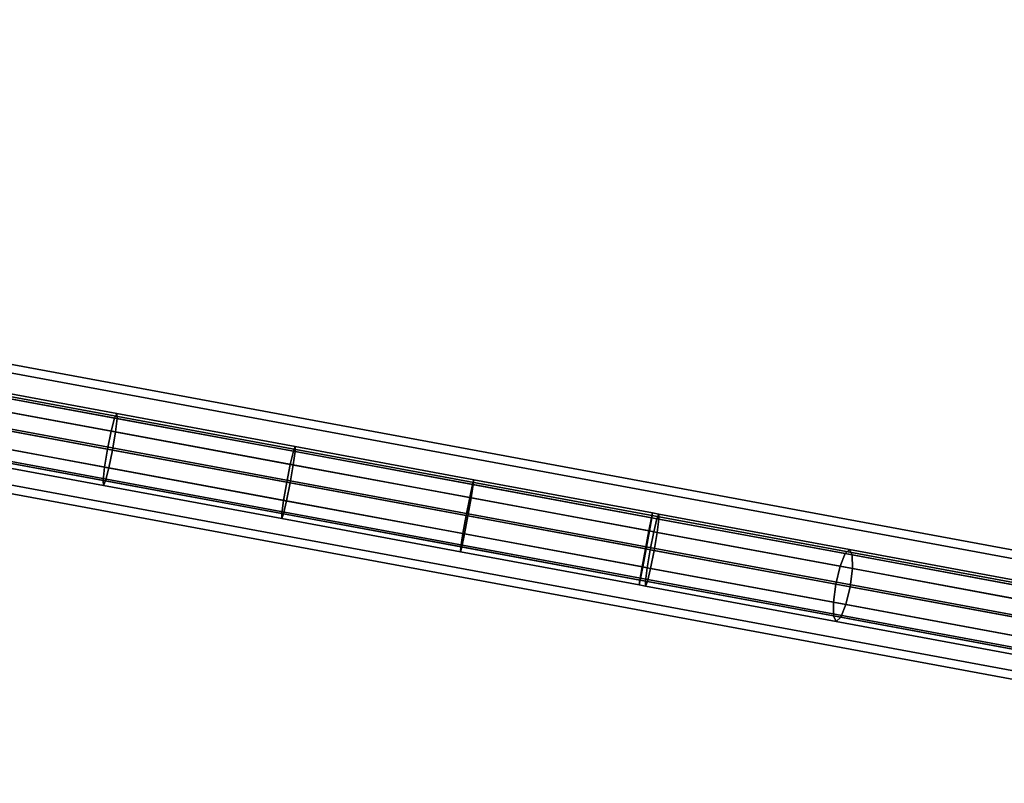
# Model space of a CAD drawing. Extents: x -43.1 to 43.1, y -41.3 to 41.3.
# Tile 505 of 656: x 34.6 to 38.7, y -7.9 to -4.7. Entities that reach past the tile are written whole.
import ezdxf

# ---------------------------------------------------------------- set-up
doc = ezdxf.new("R2010")
doc.units = 0
doc.layers.add('CABLE.1', color=18, linetype='CONTINUOUS')
doc.layers.add('METAL_BASE', color=254, linetype='CONTINUOUS')

msp = doc.modelspace()

# ---------------------------------------------------------------- linework, layer by layer
at = {"layer": 'CABLE.1'}
for points in [[(34.2178, -6.1839, 22.8281), (34.2068, -6.2031, 22.7508), (34.9646, -6.3435, 22.6875), (34.9738, -6.324, 22.765)], [(34.2211, -6.2057, 22.9054), (34.2178, -6.1839, 22.8281), (34.9738, -6.324, 22.765), (34.9753, -6.3455, 22.8425)], [(34.2068, -6.2031, 22.7508), (34.1913, -6.258, 22.6942), (34.9503, -6.3987, 22.6308), (34.9646, -6.3435, 22.6875)], [(34.216, -6.2626, 22.962), (34.2211, -6.2057, 22.9054), (34.9753, -6.3455, 22.8425), (34.9689, -6.4021, 22.8992)], [(34.1913, -6.258, 22.6942), (34.1752, -6.334, 22.6734), (34.9347, -6.4748, 22.6101), (34.9503, -6.3987, 22.6308)], [(34.2037, -6.3393, 22.9827), (34.216, -6.2626, 22.962), (34.9689, -6.4021, 22.8992), (34.9562, -6.4787, 22.92)], [(34.1752, -6.334, 22.6734), (34.163, -6.4107, 22.6942), (34.922, -6.5514, 22.6308), (34.9347, -6.4748, 22.6101)], [(34.1877, -6.4153, 22.962), (34.2037, -6.3393, 22.9827), (34.9562, -6.4787, 22.92), (34.9406, -6.5548, 22.8992)], [(34.9646, -6.3435, 22.6875), (34.9503, -6.3987, 22.6308), (35.7107, -6.5396, 22.5856), (35.7237, -6.4842, 22.6424)], [(34.9738, -6.324, 22.765), (34.9646, -6.3435, 22.6875), (35.7237, -6.4842, 22.6424), (35.731, -6.4644, 22.7199)], [(34.9689, -6.4021, 22.8992), (34.9753, -6.3455, 22.8425), (35.7308, -6.4855, 22.7975), (35.7231, -6.5419, 22.8543)], [(34.9753, -6.3455, 22.8425), (34.9738, -6.324, 22.765), (35.731, -6.4644, 22.7199), (35.7308, -6.4855, 22.7975)], [(34.163, -6.4107, 22.6942), (34.1578, -6.4676, 22.7508), (34.9156, -6.608, 22.6875), (34.922, -6.5514, 22.6308)], [(34.1721, -6.4702, 22.9054), (34.1877, -6.4153, 22.962), (34.9406, -6.5548, 22.8992), (34.9263, -6.61, 22.8425)], [(34.9503, -6.3987, 22.6308), (34.9347, -6.4748, 22.6101), (35.6956, -6.6158, 22.5648), (35.7107, -6.5396, 22.5856)], [(34.9562, -6.4787, 22.92), (34.9689, -6.4021, 22.8992), (35.7231, -6.5419, 22.8543), (35.7099, -6.6184, 22.8751)], [(34.1578, -6.4676, 22.7508), (34.1612, -6.4893, 22.8281), (34.9171, -6.6295, 22.765), (34.9156, -6.608, 22.6875)], [(34.1612, -6.4893, 22.8281), (34.1721, -6.4702, 22.9054), (34.9263, -6.61, 22.8425), (34.9171, -6.6295, 22.765)], [(34.9347, -6.4748, 22.6101), (34.922, -6.5514, 22.6308), (35.6824, -6.6923, 22.5856), (35.6956, -6.6158, 22.5648)], [(34.9406, -6.5548, 22.8992), (34.9562, -6.4787, 22.92), (35.7099, -6.6184, 22.8751), (35.6948, -6.6946, 22.8543)], [(35.731, -6.4644, 22.7199), (35.7237, -6.4842, 22.6424), (36.4837, -6.6251, 22.6152), (36.4893, -6.6049, 22.6929)], [(35.7308, -6.4855, 22.7975), (35.731, -6.4644, 22.7199), (36.4893, -6.6049, 22.6929), (36.4873, -6.6257, 22.7705)], [(35.7237, -6.4842, 22.6424), (35.7107, -6.5396, 22.5856), (36.4721, -6.6807, 22.5584), (36.4837, -6.6251, 22.6152)], [(35.7231, -6.5419, 22.8543), (35.7308, -6.4855, 22.7975), (36.4873, -6.6257, 22.7705), (36.4782, -6.6819, 22.8273)], [(34.922, -6.5514, 22.6308), (34.9156, -6.608, 22.6875), (35.6746, -6.7487, 22.6424), (35.6824, -6.6923, 22.5856)], [(34.9263, -6.61, 22.8425), (34.9406, -6.5548, 22.8992), (35.6948, -6.6946, 22.8543), (35.6818, -6.75, 22.7975)], [(35.7107, -6.5396, 22.5856), (35.6956, -6.6158, 22.5648), (36.4574, -6.757, 22.5376), (36.4721, -6.6807, 22.5584)], [(35.7099, -6.6184, 22.8751), (35.7231, -6.5419, 22.8543), (36.4782, -6.6819, 22.8273), (36.4646, -6.7583, 22.8482)], [(34.9156, -6.608, 22.6875), (34.9171, -6.6295, 22.765), (35.6744, -6.7698, 22.7199), (35.6746, -6.7487, 22.6424)], [(34.9171, -6.6295, 22.765), (34.9263, -6.61, 22.8425), (35.6818, -6.75, 22.7975), (35.6744, -6.7698, 22.7199)], [(35.6956, -6.6158, 22.5648), (35.6824, -6.6923, 22.5856), (36.4437, -6.8334, 22.5584), (36.4574, -6.757, 22.5376)], [(35.6948, -6.6946, 22.8543), (35.7099, -6.6184, 22.8751), (36.4646, -6.7583, 22.8482), (36.4499, -6.8346, 22.8273)], [(36.4837, -6.6251, 22.6152), (36.4721, -6.6807, 22.5584), (37.2333, -6.8218, 22.5493), (37.244, -6.766, 22.6062)], [(36.4782, -6.6819, 22.8273), (36.4873, -6.6257, 22.7705), (37.2449, -6.7661, 22.7615), (37.2348, -6.8221, 22.8183)], [(36.4893, -6.6049, 22.6929), (36.4837, -6.6251, 22.6152), (37.244, -6.766, 22.6062), (37.2482, -6.7456, 22.6838)], [(36.4873, -6.6257, 22.7705), (36.4893, -6.6049, 22.6929), (37.2482, -6.7456, 22.6838), (37.2449, -6.7661, 22.7615)], [(36.4721, -6.6807, 22.5584), (36.4574, -6.757, 22.5376), (37.219, -6.8981, 22.5285), (37.2333, -6.8218, 22.5493)], [(36.4646, -6.7583, 22.8482), (36.4782, -6.6819, 22.8273), (37.2348, -6.8221, 22.8183), (37.2208, -6.8985, 22.8392)], [(35.6824, -6.6923, 22.5856), (35.6746, -6.7487, 22.6424), (36.4347, -6.8896, 22.6152), (36.4437, -6.8334, 22.5584)], [(35.6818, -6.75, 22.7975), (35.6948, -6.6946, 22.8543), (36.4499, -6.8346, 22.8273), (36.4383, -6.8902, 22.7705)], [(35.6746, -6.7487, 22.6424), (35.6744, -6.7698, 22.7199), (36.4327, -6.9103, 22.6929), (36.4347, -6.8896, 22.6152)], [(35.6744, -6.7698, 22.7199), (35.6818, -6.75, 22.7975), (36.4383, -6.8902, 22.7705), (36.4327, -6.9103, 22.6929)], [(36.4574, -6.757, 22.5376), (36.4437, -6.8334, 22.5584), (37.205, -6.9745, 22.5493), (37.219, -6.8981, 22.5285)], [(36.4499, -6.8346, 22.8273), (36.4646, -6.7583, 22.8482), (37.2208, -6.8985, 22.8392), (37.2065, -6.9748, 22.8183)], [(37.244, -6.766, 22.6062), (37.2333, -6.8218, 22.5493), (37.268, -6.8282, 22.5493), (37.2754, -6.7718, 22.6062)], [(37.2348, -6.8221, 22.8183), (37.2449, -6.7661, 22.7615), (37.2672, -6.7703, 22.7615), (37.2538, -6.8256, 22.8183)], [(37.2482, -6.7456, 22.6838), (37.244, -6.766, 22.6062), (37.2754, -6.7718, 22.6062), (37.2751, -6.7506, 22.6838)], [(37.2449, -6.7661, 22.7615), (37.2482, -6.7456, 22.6838), (37.2751, -6.7506, 22.6838), (37.2672, -6.7703, 22.7615)], [(37.2538, -6.8256, 22.8183), (37.2672, -6.7703, 22.7615), (38.066, -6.9183, 22.8491), (38.0446, -6.9722, 22.905)], [(37.2672, -6.7703, 22.7615), (37.2751, -6.7506, 22.6838), (38.0849, -6.9007, 22.7726), (38.066, -6.9183, 22.8491)], [(37.2751, -6.7506, 22.6838), (37.2754, -6.7718, 22.6062), (38.0963, -6.9239, 22.6962), (38.0849, -6.9007, 22.7726)], [(37.2754, -6.7718, 22.6062), (37.268, -6.8282, 22.5493), (38.097, -6.9819, 22.6402), (38.0963, -6.9239, 22.6962)], [(36.4437, -6.8334, 22.5584), (36.4347, -6.8896, 22.6152), (37.1949, -7.0305, 22.6062), (37.205, -6.9745, 22.5493)], [(36.4383, -6.8902, 22.7705), (36.4499, -6.8346, 22.8273), (37.2065, -6.9748, 22.8183), (37.1958, -7.0306, 22.7615)], [(37.2333, -6.8218, 22.5493), (37.219, -6.8981, 22.5285), (37.255, -6.9048, 22.5285), (37.268, -6.8282, 22.5493)], [(37.2208, -6.8985, 22.8392), (37.2348, -6.8221, 22.8183), (37.2538, -6.8256, 22.8183), (37.2386, -6.9018, 22.8392)], [(37.2386, -6.9018, 22.8392), (37.2538, -6.8256, 22.8183), (38.0446, -6.9722, 22.905), (38.0264, -7.0478, 22.9255)], [(37.268, -6.8282, 22.5493), (37.255, -6.9048, 22.5285), (38.0869, -7.059, 22.6197), (38.097, -6.9819, 22.6402)], [(36.4347, -6.8896, 22.6152), (36.4327, -6.9103, 22.6929), (37.1916, -7.051, 22.6838), (37.1949, -7.0305, 22.6062)], [(36.4327, -6.9103, 22.6929), (36.4383, -6.8902, 22.7705), (37.1958, -7.0306, 22.7615), (37.1916, -7.051, 22.6838)], [(37.219, -6.8981, 22.5285), (37.205, -6.9745, 22.5493), (37.2397, -6.981, 22.5493), (37.255, -6.9048, 22.5285)], [(37.2065, -6.9748, 22.8183), (37.2208, -6.8985, 22.8392), (37.2386, -6.9018, 22.8392), (37.2255, -6.9783, 22.8183)], [(37.2255, -6.9783, 22.8183), (37.2386, -6.9018, 22.8392), (38.0264, -7.0478, 22.9255), (38.0163, -7.1249, 22.905)], [(37.255, -6.9048, 22.5285), (37.2397, -6.981, 22.5493), (38.0687, -7.1346, 22.6402), (38.0869, -7.059, 22.6197)], [(38.0446, -6.9722, 22.905), (38.066, -6.9183, 22.8491), (38.8856, -7.0702, 23.098), (38.8549, -7.1224, 23.1512)], [(38.066, -6.9183, 22.8491), (38.0849, -6.9007, 22.7726), (38.9172, -7.0549, 23.0254), (38.8856, -7.0702, 23.098)], [(38.0849, -6.9007, 22.7726), (38.0963, -6.9239, 22.6962), (38.9413, -7.0805, 22.9528), (38.9172, -7.0549, 23.0254)], [(38.0963, -6.9239, 22.6962), (38.097, -6.9819, 22.6402), (38.9513, -7.1402, 22.8997), (38.9413, -7.0805, 22.9528)], [(37.205, -6.9745, 22.5493), (37.1949, -7.0305, 22.6062), (37.2264, -7.0363, 22.6062), (37.2397, -6.981, 22.5493)], [(37.1958, -7.0306, 22.7615), (37.2065, -6.9748, 22.8183), (37.2255, -6.9783, 22.8183), (37.2182, -7.0348, 22.7615)], [(37.2182, -7.0348, 22.7615), (37.2255, -6.9783, 22.8183), (38.0163, -7.1249, 22.905), (38.017, -7.1828, 22.8491)], [(38.0264, -7.0478, 22.9255), (38.0446, -6.9722, 22.905), (38.8549, -7.1224, 23.1512), (38.8333, -7.1973, 23.1706)], [(37.2397, -6.981, 22.5493), (37.2264, -7.0363, 22.6062), (38.0473, -7.1884, 22.6962), (38.0687, -7.1346, 22.6402)], [(38.097, -6.9819, 22.6402), (38.0869, -7.059, 22.6197), (38.9446, -7.2179, 22.8802), (38.9513, -7.1402, 22.8997)], [(37.1949, -7.0305, 22.6062), (37.1916, -7.051, 22.6838), (37.2185, -7.056, 22.6838), (37.2264, -7.0363, 22.6062)], [(37.1916, -7.051, 22.6838), (37.1958, -7.0306, 22.7615), (37.2182, -7.0348, 22.7615), (37.2185, -7.056, 22.6838)], [(37.2185, -7.056, 22.6838), (37.2182, -7.0348, 22.7615), (38.017, -7.1828, 22.8491), (38.0283, -7.2061, 22.7726)], [(37.2264, -7.0363, 22.6062), (37.2185, -7.056, 22.6838), (38.0283, -7.2061, 22.7726), (38.0473, -7.1884, 22.6962)], [(38.0163, -7.1249, 22.905), (38.0264, -7.0478, 22.9255), (38.8333, -7.1973, 23.1706), (38.8266, -7.2751, 23.1512)], [(38.0869, -7.059, 22.6197), (38.0687, -7.1346, 22.6402), (38.923, -7.2929, 22.8997), (38.9446, -7.2179, 22.8802)], [(38.017, -7.1828, 22.8491), (38.0163, -7.1249, 22.905), (38.8266, -7.2751, 23.1512), (38.8366, -7.3347, 23.098)], [(38.0687, -7.1346, 22.6402), (38.0473, -7.1884, 22.6962), (38.8922, -7.345, 22.9528), (38.923, -7.2929, 22.8997)], [(38.0283, -7.2061, 22.7726), (38.017, -7.1828, 22.8491), (38.8366, -7.3347, 23.098), (38.8606, -7.3603, 23.0254)], [(38.0473, -7.1884, 22.6962), (38.0283, -7.2061, 22.7726), (38.8606, -7.3603, 23.0254), (38.8922, -7.345, 22.9528)]]:
    msp.add_3dface(points, dxfattribs=at)
at = {"layer": 'METAL_BASE'}
for points in [[(41.2556, -7.3621, 30.106), (41.249, -7.3977, 30.241), (1.637, -0.0561, 30.241), (1.6436, -0.0205, 30.106)], [(41.249, -7.3977, 29.9709), (41.2556, -7.3621, 30.106), (1.6436, -0.0205, 30.106), (1.637, -0.0561, 29.9709)], [(41.249, -7.3977, 30.241), (41.231, -7.4949, 30.3399), (1.619, -0.1533, 30.3399), (1.637, -0.0561, 30.241)], [(41.231, -7.4949, 29.872), (41.249, -7.3977, 29.9709), (1.637, -0.0561, 29.9709), (1.619, -0.1533, 29.872)], [(41.231, -7.4949, 30.3399), (41.2064, -7.6277, 30.3761), (1.5943, -0.2861, 30.3761), (1.619, -0.1533, 30.3399)], [(41.2064, -7.6277, 29.8358), (41.231, -7.4949, 29.872), (1.619, -0.1533, 29.872), (1.5943, -0.2861, 29.8358)], [(41.2064, -7.6277, 30.3761), (41.1818, -7.7605, 30.3399), (1.5697, -0.4189, 30.3399), (1.5943, -0.2861, 30.3761)], [(41.1818, -7.7605, 29.872), (41.2064, -7.6277, 29.8358), (1.5943, -0.2861, 29.8358), (1.5697, -0.4189, 29.872)], [(41.1818, -7.7605, 30.3399), (41.1638, -7.8577, 30.241), (1.5517, -0.5161, 30.241), (1.5697, -0.4189, 30.3399)], [(41.1638, -7.8577, 29.9709), (41.1818, -7.7605, 29.872), (1.5697, -0.4189, 29.872), (1.5517, -0.5161, 29.9709)], [(41.1638, -7.8577, 30.241), (41.1572, -7.8933, 30.106), (1.5451, -0.5516, 30.106), (1.5517, -0.5161, 30.241)], [(41.1572, -7.8933, 30.106), (41.1638, -7.8577, 29.9709), (1.5517, -0.5161, 29.9709), (1.5451, -0.5516, 30.106)]]:
    msp.add_3dface(points, dxfattribs=at)

doc.saveas('drawing.dxf')
